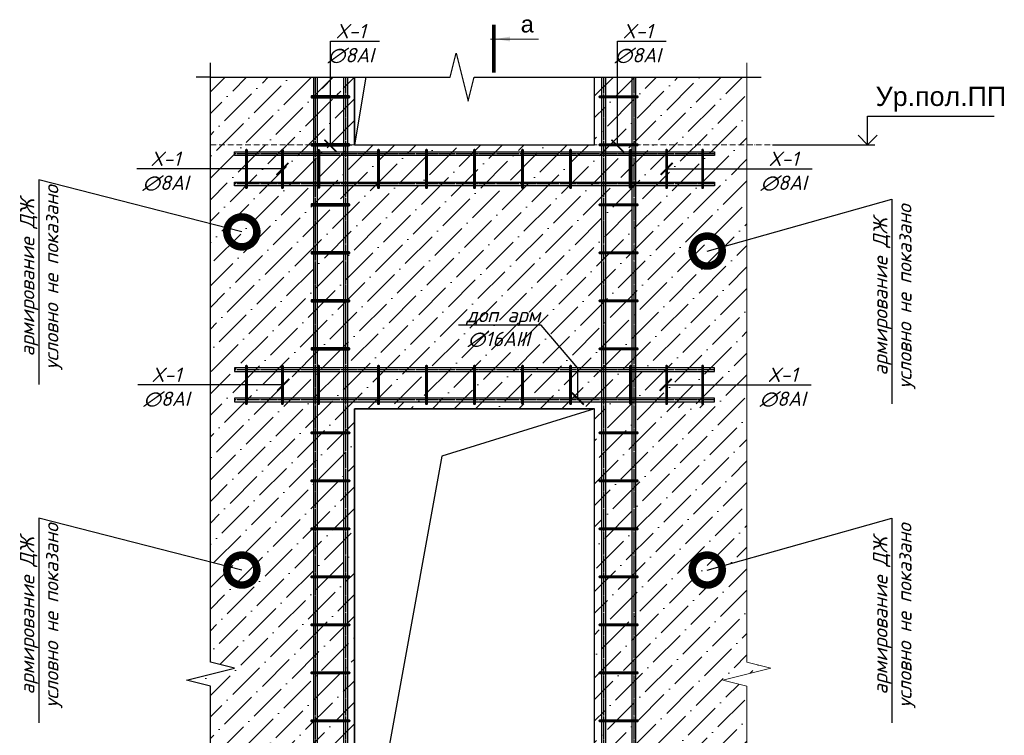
# Model space of a CAD drawing. Header units: millimetres. Extents: x -33345 to 4712671, y -3392 to 121473.
# Tile 998 of 1056: x 3949361 to 3957562, y 54297 to 60261. Entities that reach past the tile are written whole.
import ezdxf
from ezdxf import colors
from ezdxf.entities.mleader import LeaderData, LeaderLine
from ezdxf.math import Vec2, Vec3

# ---------------------------------------------------------------- set-up
doc = ezdxf.new("R2010")
doc.units = ezdxf.units.MM
for name, pattern in [('ACAD_ISO10W100', [18, 12, -3, 0, -3]), ('ГОСТ 2.303 5', [24, 20, -1.5, 1, -1.5]), ('ГОСТ 2.303 6', [12, 8, -1.5, 1, -1.5])]:
    doc.linetypes.add(name, pattern=pattern)
doc.layers.add('.', color=7, linetype='Continuous', lineweight=15)
doc.layers.add('СПДС_w-выноски', color=1, linetype='Continuous', lineweight=0)
doc.layers.add('СПДС_РАЗМЕРЫ', color=7, linetype='Continuous')
doc.layers.add('СПДС_СИМВОЛЫ', color=7, linetype='Continuous')
doc.styles.add('_text', font='isocpeui.ttf')
doc.styles.get("Standard").update_dxf_attribs({"font": 'arial.ttf'})

# ---------------------------------------------------------------- blocks, each defined once
blk = doc.blocks.new('_DotSmall')
at = {"color": 0, "linetype": 'ByBlock', "const_width": 0.5}
blk.add_lwpolyline([(-0.0625, 0, 1), (0.0625, 0, 1)], format="xyb", close=True, dxfattribs=at)
blk = doc.blocks.new('_ArchTick')
at = {"color": 0, "linetype": 'ByBlock', "const_width": 0.15}
blk.add_lwpolyline([(-0.5, -0.5), (0.5, 0.5)], dxfattribs=at)
blk = doc.blocks.new('увклооп')
at = {"layer": '.', "ltscale": 10, "transparency": 33554687}
h = blk.add_hatch(dxfattribs=at)
h.set_pattern_fill('ANSI36', color=256, scale=20)
h.set_pattern_definition([(45, (46932469.784, -22915227.067), (33.67596045, 123.478521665), [158.75, -31.75, 0, -31.75])])
h.paths.add_polyline_path([(4116344.7, 1491390.9), (4116344.7, 1489190.9), (4115344.7, 1489190.9), (4115344.7, 1491390.9)], flags=16)
h.paths.add_polyline_path([(4115344.7, 1492490.9), (4115344.7, 1492772.3), (4114744.8, 1492772.3), (4114744.8, 1490335.7), (4114844.8, 1490310.7), (4114644.8, 1490260.7), (4114744.8, 1490235.7), (4114744.8, 1487799), (4115344.7, 1487798.6), (4115344.7, 1488090.5), (4116444.7, 1488090.9), (4116444.7, 1487799), (4116979, 1487799), (4116979, 1490235.7), (4116879, 1490260.7), (4117079, 1490310.7), (4116979, 1490335.7), (4116979, 1492772.3), (4116344.7, 1492772.3), (4116344.7, 1492490.9)])
at = {"lineweight": 15, "ltscale": 4}
h = blk.add_hatch(dxfattribs=at)
h.set_pattern_fill('ANSI36', color=256, scale=20)
h.set_pattern_definition([(45, (2849741.1, 1474070.773), (33.6759605, 123.4785217), [158.75, -31.75, 0, -31.75])])
h.paths.add_polyline_path([(4115299.7, 1492772.3), (4115189.7, 1492772.3), (4115189.7, 1492694.9), (4115299.7, 1492694.9)])
h = blk.add_hatch(dxfattribs=at)
h.set_pattern_fill('ANSI36', color=256, scale=20)
h.set_pattern_definition([(45, (2850041.1, 1474070.773), (33.6759605, 123.4785217), [158.75, -31.75, 0, -31.75])])
h.paths.add_polyline_path([(4115599.7, 1491419.9), (4115489.7, 1491419.9), (4115489.7, 1491394.9), (4115599.7, 1491394.9)])
h.paths.add_polyline_path([(4116799.6, 1491419.9), (4116689.6, 1491419.9), (4116689.6, 1491394.9), (4116799.6, 1491394.9)])
at = {"color": 0, "linetype": 'Continuous', "lineweight": 25, "ltscale": 100}
for p, q in [((4117481.8, 1492490.9), (4117481.8, 1492610.9)), ((4117086.2, 1492490.9), (4117511.8, 1492490.9))]:
    blk.add_line(p, q, dxfattribs=at)
blk.add_line((4117481.8, 1492610.9), (4118008.1, 1492610.9))
at = {"color": 0, "lineweight": 30, "ltscale": 100}
for points in [[(4115173.7, 1492772.3), (4115173.7, 1487799)], [(4115189.7, 1492772.3), (4115189.7, 1487799)], [(4115299.7, 1492772.3), (4115299.7, 1487799)], [(4115315.7, 1492772.3), (4115315.7, 1487799)], [(4116373.6, 1492772.3), (4116373.6, 1487799)], [(4116389.6, 1492772.3), (4116389.6, 1487799)], [(4116499.6, 1492772.3), (4116499.6, 1487799)], [(4116515.6, 1492772.3), (4116515.6, 1487799)]]:
    blk.add_lwpolyline(points, dxfattribs=at)
at = {"color": 0, "linetype": 'ГОСТ 2.303 5'}
for points in [[(4115181.7, 1492772.3), (4115181.7, 1487799)], [(4115307.7, 1492772.3), (4115307.7, 1487799)], [(4116381.6, 1492772.3), (4116381.6, 1487799)], [(4116507.6, 1492772.3), (4116507.6, 1487799)], [(4116844.7, 1492453.9), (4114844.7, 1492453.9)], [(4116844.7, 1492327.9), (4114844.7, 1492327.9)], [(4116844.7, 1491553.9), (4114844.7, 1491553.9)], [(4116844.7, 1491427.9), (4114844.7, 1491427.9)]]:
    blk.add_lwpolyline(points, dxfattribs=at)
at = {"color": 0, "lineweight": 30, "ltscale": 4}
blk.add_lwpolyline([(4115344.7, 1492772.3), (4115344.7, 1492490.9), (4116344.7, 1492490.9), (4116344.7, 1492772.3)], dxfattribs=at)
at = {"lineweight": 15}
blk.add_lwpolyline([(4115344.7, 1492490.9), (4115344.7, 1492772.3)], dxfattribs=at)
for points in [[(4115392.1, 1492772.3), (4115344.7, 1492490.9)], [(4115344.7, 1492490.9), (4115344.7, 1492772.3)], [(4115344.7, 1489190.9), (4115344.7, 1491390.9), (4116344.7, 1491390.9), (4115708.3, 1491193.4), (4115344.7, 1489190.9)]]:
    blk.add_lwpolyline(points)
at = {"color": 0, "lineweight": 30, "ltscale": 100}
for points in [[(4115321.7, 1492694.9), (4115167.8, 1492694.9, 0.414214), (4115163.8, 1492690.9), (4115163.8, 1492690.9, 0.414214), (4115167.8, 1492686.9), (4115321.7, 1492686.9, 0.414214), (4115325.7, 1492690.9), (4115325.7, 1492690.9, 0.414214), (4115321.7, 1492694.9)], [(4116367.6, 1492694.9), (4116521.5, 1492694.9, -0.414214), (4116525.5, 1492690.9), (4116525.5, 1492690.9, -0.414214), (4116521.5, 1492686.9), (4116367.6, 1492686.9, -0.414214), (4116363.6, 1492690.9), (4116363.6, 1492690.9, -0.414214), (4116367.6, 1492694.9)], [(4115321.7, 1492494.9), (4115167.8, 1492494.9, 0.414214), (4115163.8, 1492490.9), (4115163.8, 1492490.9, 0.414214), (4115167.8, 1492486.9), (4115321.7, 1492486.9, 0.414214), (4115325.7, 1492490.9), (4115325.7, 1492490.9, 0.414214), (4115321.7, 1492494.9)], [(4116367.6, 1492494.9), (4116521.5, 1492494.9, -0.414214), (4116525.5, 1492490.9), (4116525.5, 1492490.9, -0.414214), (4116521.5, 1492486.9), (4116367.6, 1492486.9, -0.414214), (4116363.6, 1492490.9), (4116363.6, 1492490.9, -0.414214), (4116367.6, 1492494.9)], [(4114898.7, 1492313.8), (4114898.7, 1492467.9, 0.414214), (4114894.7, 1492471.9), (4114894.7, 1492471.9, 0.414214), (4114890.7, 1492467.9), (4114890.7, 1492313.8, 0.414214), (4114894.7, 1492309.8), (4114894.7, 1492309.8, 0.414214), (4114898.7, 1492313.8)], [(4115048.7, 1492313.8), (4115048.7, 1492467.9, 0.414214), (4115044.7, 1492471.9), (4115044.7, 1492471.9, 0.414214), (4115040.7, 1492467.9), (4115040.7, 1492313.8, 0.414214), (4115044.7, 1492309.8), (4115044.7, 1492309.8, 0.414214), (4115048.7, 1492313.8)], [(4115198.7, 1492467.9), (4115198.7, 1492313.8, -0.414214), (4115194.7, 1492309.8), (4115194.7, 1492309.8, -0.414214), (4115190.7, 1492313.8), (4115190.7, 1492467.9, -0.414214), (4115194.7, 1492471.9), (4115194.7, 1492471.9, -0.414214), (4115198.7, 1492467.9)], [(4115448.7, 1492313.8), (4115448.7, 1492467.9, 0.414214), (4115444.7, 1492471.9), (4115444.7, 1492471.9, 0.414214), (4115440.7, 1492467.9), (4115440.7, 1492313.8, 0.414214), (4115444.7, 1492309.8), (4115444.7, 1492309.8, 0.414214), (4115448.7, 1492313.8)], [(4115648.7, 1492313.8), (4115648.7, 1492467.9, 0.414214), (4115644.7, 1492471.9), (4115644.7, 1492471.9, 0.414214), (4115640.7, 1492467.9), (4115640.7, 1492313.8, 0.414214), (4115644.7, 1492309.8), (4115644.7, 1492309.8, 0.414214), (4115648.7, 1492313.8)], [(4115848.7, 1492313.8), (4115848.7, 1492467.9, 0.414214), (4115844.7, 1492471.9), (4115844.7, 1492471.9, 0.414214), (4115840.7, 1492467.9), (4115840.7, 1492313.8, 0.414214), (4115844.7, 1492309.8), (4115844.7, 1492309.8, 0.414214), (4115848.7, 1492313.8)], [(4116048.7, 1492313.8), (4116048.7, 1492467.9, 0.414214), (4116044.7, 1492471.9), (4116044.7, 1492471.9, 0.414214), (4116040.7, 1492467.9), (4116040.7, 1492313.8, 0.414214), (4116044.7, 1492309.8), (4116044.7, 1492309.8, 0.414214), (4116048.7, 1492313.8)], [(4116248.7, 1492313.8), (4116248.7, 1492467.9, 0.414214), (4116244.7, 1492471.9), (4116244.7, 1492471.9, 0.414214), (4116240.7, 1492467.9), (4116240.7, 1492313.8, 0.414214), (4116244.7, 1492309.8), (4116244.7, 1492309.8, 0.414214), (4116248.7, 1492313.8)], [(4116248.7, 1492313.8), (4116248.7, 1492467.9, 0.414214), (4116244.7, 1492471.9), (4116244.7, 1492471.9, 0.414214), (4116240.7, 1492467.9), (4116240.7, 1492313.8, 0.414214), (4116244.7, 1492309.8), (4116244.7, 1492309.8, 0.414214), (4116248.7, 1492313.8)], [(4116498.7, 1492467.9), (4116498.7, 1492313.8, -0.414214), (4116494.7, 1492309.8), (4116494.7, 1492309.8, -0.414214), (4116490.7, 1492313.8), (4116490.7, 1492467.9, -0.414214), (4116494.7, 1492471.9), (4116494.7, 1492471.9, -0.414214), (4116498.7, 1492467.9)], [(4116648.7, 1492313.8), (4116648.7, 1492467.9, 0.414214), (4116644.7, 1492471.9), (4116644.7, 1492471.9, 0.414214), (4116640.7, 1492467.9), (4116640.7, 1492313.8, 0.414214), (4116644.7, 1492309.8), (4116644.7, 1492309.8, 0.414214), (4116648.7, 1492313.8)], [(4116798.7, 1492313.8), (4116798.7, 1492467.9, 0.414214), (4116794.7, 1492471.9), (4116794.7, 1492471.9, 0.414214), (4116790.7, 1492467.9), (4116790.7, 1492313.8, 0.414214), (4116794.7, 1492309.8), (4116794.7, 1492309.8, 0.414214), (4116798.7, 1492313.8)], [(4115321.7, 1492244.9), (4115167.8, 1492244.9, 0.414214), (4115163.8, 1492240.9), (4115163.8, 1492240.9, 0.414214), (4115167.8, 1492236.9), (4115321.7, 1492236.9, 0.414214), (4115325.7, 1492240.9), (4115325.7, 1492240.9, 0.414214), (4115321.7, 1492244.9)], [(4115321.7, 1492244.9), (4115167.8, 1492244.9, 0.414214), (4115163.8, 1492240.9), (4115163.8, 1492240.9, 0.414214), (4115167.8, 1492236.9), (4115321.7, 1492236.9, 0.414214), (4115325.7, 1492240.9), (4115325.7, 1492240.9, 0.414214), (4115321.7, 1492244.9)], [(4116367.6, 1492244.9), (4116521.5, 1492244.9, -0.414214), (4116525.5, 1492240.9), (4116525.5, 1492240.9, -0.414214), (4116521.5, 1492236.9), (4116367.6, 1492236.9, -0.414214), (4116363.6, 1492240.9), (4116363.6, 1492240.9, -0.414214), (4116367.6, 1492244.9)], [(4116367.6, 1492244.9), (4116521.5, 1492244.9, -0.414214), (4116525.5, 1492240.9), (4116525.5, 1492240.9, -0.414214), (4116521.5, 1492236.9), (4116367.6, 1492236.9, -0.414214), (4116363.6, 1492240.9), (4116363.6, 1492240.9, -0.414214), (4116367.6, 1492244.9)], [(4115321.7, 1492044.9), (4115167.8, 1492044.9, 0.414214), (4115163.8, 1492040.9), (4115163.8, 1492040.9, 0.414214), (4115167.8, 1492036.9), (4115321.7, 1492036.9, 0.414214), (4115325.7, 1492040.9), (4115325.7, 1492040.9, 0.414214), (4115321.7, 1492044.9)], [(4115321.7, 1492044.9), (4115167.8, 1492044.9, 0.414214), (4115163.8, 1492040.9), (4115163.8, 1492040.9, 0.414214), (4115167.8, 1492036.9), (4115321.7, 1492036.9, 0.414214), (4115325.7, 1492040.9), (4115325.7, 1492040.9, 0.414214), (4115321.7, 1492044.9)], [(4116367.6, 1492044.9), (4116521.5, 1492044.9, -0.414214), (4116525.5, 1492040.9), (4116525.5, 1492040.9, -0.414214), (4116521.5, 1492036.9), (4116367.6, 1492036.9, -0.414214), (4116363.6, 1492040.9), (4116363.6, 1492040.9, -0.414214), (4116367.6, 1492044.9)], [(4116367.6, 1492044.9), (4116521.5, 1492044.9, -0.414214), (4116525.5, 1492040.9), (4116525.5, 1492040.9, -0.414214), (4116521.5, 1492036.9), (4116367.6, 1492036.9, -0.414214), (4116363.6, 1492040.9), (4116363.6, 1492040.9, -0.414214), (4116367.6, 1492044.9)], [(4115321.7, 1491844.9), (4115167.8, 1491844.9, 0.414214), (4115163.8, 1491840.9), (4115163.8, 1491840.9, 0.414214), (4115167.8, 1491836.9), (4115321.7, 1491836.9, 0.414214), (4115325.7, 1491840.9), (4115325.7, 1491840.9, 0.414214), (4115321.7, 1491844.9)], [(4116367.6, 1491844.9), (4116521.5, 1491844.9, -0.414214), (4116525.5, 1491840.9), (4116525.5, 1491840.9, -0.414214), (4116521.5, 1491836.9), (4116367.6, 1491836.9, -0.414214), (4116363.6, 1491840.9), (4116363.6, 1491840.9, -0.414214), (4116367.6, 1491844.9)], [(4115321.7, 1491644.9), (4115167.8, 1491644.9, 0.414214), (4115163.8, 1491640.9), (4115163.8, 1491640.9, 0.414214), (4115167.8, 1491636.9), (4115321.7, 1491636.9, 0.414214), (4115325.7, 1491640.9), (4115325.7, 1491640.9, 0.414214), (4115321.7, 1491644.9)], [(4116367.6, 1491644.9), (4116521.5, 1491644.9, -0.414214), (4116525.5, 1491640.9), (4116525.5, 1491640.9, -0.414214), (4116521.5, 1491636.9), (4116367.6, 1491636.9, -0.414214), (4116363.6, 1491640.9), (4116363.6, 1491640.9, -0.414214), (4116367.6, 1491644.9)], [(4114898.7, 1491413.8), (4114898.7, 1491567.9, 0.414214), (4114894.7, 1491571.9), (4114894.7, 1491571.9, 0.414214), (4114890.7, 1491567.9), (4114890.7, 1491413.8, 0.414214), (4114894.7, 1491409.8), (4114894.7, 1491409.8, 0.414214), (4114898.7, 1491413.8)], [(4115048.7, 1491413.8), (4115048.7, 1491567.9, 0.414214), (4115044.7, 1491571.9), (4115044.7, 1491571.9, 0.414214), (4115040.7, 1491567.9), (4115040.7, 1491413.8, 0.414214), (4115044.7, 1491409.8), (4115044.7, 1491409.8, 0.414214), (4115048.7, 1491413.8)], [(4115198.7, 1491413.8), (4115198.7, 1491567.9, 0.414214), (4115194.7, 1491571.9), (4115194.7, 1491571.9, 0.414214), (4115190.7, 1491567.9), (4115190.7, 1491413.8, 0.414214), (4115194.7, 1491409.8), (4115194.7, 1491409.8, 0.414214), (4115198.7, 1491413.8)], [(4115448.7, 1491413.8), (4115448.7, 1491567.9, 0.414214), (4115444.7, 1491571.9), (4115444.7, 1491571.9, 0.414214), (4115440.7, 1491567.9), (4115440.7, 1491413.8, 0.414214), (4115444.7, 1491409.8), (4115444.7, 1491409.8, 0.414214), (4115448.7, 1491413.8)], [(4115648.7, 1491413.8), (4115648.7, 1491567.9, 0.414214), (4115644.7, 1491571.9), (4115644.7, 1491571.9, 0.414214), (4115640.7, 1491567.9), (4115640.7, 1491413.8, 0.414214), (4115644.7, 1491409.8), (4115644.7, 1491409.8, 0.414214), (4115648.7, 1491413.8)], [(4115848.7, 1491413.8), (4115848.7, 1491567.9, 0.414214), (4115844.7, 1491571.9), (4115844.7, 1491571.9, 0.414214), (4115840.7, 1491567.9), (4115840.7, 1491413.8, 0.414214), (4115844.7, 1491409.8), (4115844.7, 1491409.8, 0.414214), (4115848.7, 1491413.8)], [(4116048.7, 1491413.8), (4116048.7, 1491567.9, 0.414214), (4116044.7, 1491571.9), (4116044.7, 1491571.9, 0.414214), (4116040.7, 1491567.9), (4116040.7, 1491413.8, 0.414214), (4116044.7, 1491409.8), (4116044.7, 1491409.8, 0.414214), (4116048.7, 1491413.8)], [(4116248.7, 1491413.8), (4116248.7, 1491567.9, 0.414214), (4116244.7, 1491571.9), (4116244.7, 1491571.9, 0.414214), (4116240.7, 1491567.9), (4116240.7, 1491413.8, 0.414214), (4116244.7, 1491409.8), (4116244.7, 1491409.8, 0.414214), (4116248.7, 1491413.8)], [(4116248.7, 1491413.8), (4116248.7, 1491567.9, 0.414214), (4116244.7, 1491571.9), (4116244.7, 1491571.9, 0.414214), (4116240.7, 1491567.9), (4116240.7, 1491413.8, 0.414214), (4116244.7, 1491409.8), (4116244.7, 1491409.8, 0.414214), (4116248.7, 1491413.8)], [(4116498.7, 1491413.8), (4116498.7, 1491567.9, 0.414214), (4116494.7, 1491571.9), (4116494.7, 1491571.9, 0.414214), (4116490.7, 1491567.9), (4116490.7, 1491413.8, 0.414214), (4116494.7, 1491409.8), (4116494.7, 1491409.8, 0.414214), (4116498.7, 1491413.8)], [(4116648.7, 1491413.8), (4116648.7, 1491567.9, 0.414214), (4116644.7, 1491571.9), (4116644.7, 1491571.9, 0.414214), (4116640.7, 1491567.9), (4116640.7, 1491413.8, 0.414214), (4116644.7, 1491409.8), (4116644.7, 1491409.8, 0.414214), (4116648.7, 1491413.8)], [(4116798.7, 1491413.8), (4116798.7, 1491567.9, 0.414214), (4116794.7, 1491571.9), (4116794.7, 1491571.9, 0.414214), (4116790.7, 1491567.9), (4116790.7, 1491413.8, 0.414214), (4116794.7, 1491409.8), (4116794.7, 1491409.8, 0.414214), (4116798.7, 1491413.8)], [(4115167.7, 1491294.9), (4115321.7, 1491294.9, -0.414214), (4115325.7, 1491290.9), (4115325.7, 1491290.9, -0.414214), (4115321.7, 1491286.9), (4115167.7, 1491286.9, -0.414214), (4115163.7, 1491290.9), (4115163.7, 1491290.9, -0.414214), (4115167.7, 1491294.9)], [(4116367.6, 1491294.9), (4116521.5, 1491294.9, -0.414214), (4116525.5, 1491290.9), (4116525.5, 1491290.9, -0.414214), (4116521.5, 1491286.9), (4116367.6, 1491286.9, -0.414214), (4116363.6, 1491290.9), (4116363.6, 1491290.9, -0.414214), (4116367.6, 1491294.9)], [(4115167.7, 1491094.9), (4115321.7, 1491094.9, -0.414214), (4115325.7, 1491090.9), (4115325.7, 1491090.9, -0.414214), (4115321.7, 1491086.9), (4115167.7, 1491086.9, -0.414214), (4115163.7, 1491090.9), (4115163.7, 1491090.9, -0.414214), (4115167.7, 1491094.9)], [(4116367.6, 1491094.9), (4116521.5, 1491094.9, -0.414214), (4116525.5, 1491090.9), (4116525.5, 1491090.9, -0.414214), (4116521.5, 1491086.9), (4116367.6, 1491086.9, -0.414214), (4116363.6, 1491090.9), (4116363.6, 1491090.9, -0.414214), (4116367.6, 1491094.9)], [(4115167.7, 1490894.9), (4115321.7, 1490894.9, -0.414214), (4115325.7, 1490890.9), (4115325.7, 1490890.9, -0.414214), (4115321.7, 1490886.9), (4115167.7, 1490886.9, -0.414214), (4115163.7, 1490890.9), (4115163.7, 1490890.9, -0.414214), (4115167.7, 1490894.9)], [(4116367.6, 1490894.9), (4116521.5, 1490894.9, -0.414214), (4116525.5, 1490890.9), (4116525.5, 1490890.9, -0.414214), (4116521.5, 1490886.9), (4116367.6, 1490886.9, -0.414214), (4116363.6, 1490890.9), (4116363.6, 1490890.9, -0.414214), (4116367.6, 1490894.9)], [(4115167.7, 1490694.9), (4115321.7, 1490694.9, -0.414214), (4115325.7, 1490690.9), (4115325.7, 1490690.9, -0.414214), (4115321.7, 1490686.9), (4115167.7, 1490686.9, -0.414214), (4115163.7, 1490690.9), (4115163.7, 1490690.9, -0.414214), (4115167.7, 1490694.9)], [(4116367.6, 1490694.9), (4116521.5, 1490694.9, -0.414214), (4116525.5, 1490690.9), (4116525.5, 1490690.9, -0.414214), (4116521.5, 1490686.9), (4116367.6, 1490686.9, -0.414214), (4116363.6, 1490690.9), (4116363.6, 1490690.9, -0.414214), (4116367.6, 1490694.9)], [(4115167.7, 1490494.9), (4115321.7, 1490494.9, -0.414214), (4115325.7, 1490490.9), (4115325.7, 1490490.9, -0.414214), (4115321.7, 1490486.9), (4115167.7, 1490486.9, -0.414214), (4115163.7, 1490490.9), (4115163.7, 1490490.9, -0.414214), (4115167.7, 1490494.9)], [(4116367.6, 1490494.9), (4116521.5, 1490494.9, -0.414214), (4116525.5, 1490490.9), (4116525.5, 1490490.9, -0.414214), (4116521.5, 1490486.9), (4116367.6, 1490486.9, -0.414214), (4116363.6, 1490490.9), (4116363.6, 1490490.9, -0.414214), (4116367.6, 1490494.9)], [(4115167.7, 1490294.9), (4115321.7, 1490294.9, -0.414214), (4115325.7, 1490290.9), (4115325.7, 1490290.9, -0.414214), (4115321.7, 1490286.9), (4115167.7, 1490286.9, -0.414214), (4115163.7, 1490290.9), (4115163.7, 1490290.9, -0.414214), (4115167.7, 1490294.9)], [(4116367.6, 1490294.9), (4116521.5, 1490294.9, -0.414214), (4116525.5, 1490290.9), (4116525.5, 1490290.9, -0.414214), (4116521.5, 1490286.9), (4116367.6, 1490286.9, -0.414214), (4116363.6, 1490290.9), (4116363.6, 1490290.9, -0.414214), (4116367.6, 1490294.9)], [(4115167.7, 1490094.9), (4115321.7, 1490094.9, -0.414214), (4115325.7, 1490090.9), (4115325.7, 1490090.9, -0.414214), (4115321.7, 1490086.9), (4115167.7, 1490086.9, -0.414214), (4115163.7, 1490090.9), (4115163.7, 1490090.9, -0.414214), (4115167.7, 1490094.9)], [(4116367.6, 1490094.9), (4116521.5, 1490094.9, -0.414214), (4116525.5, 1490090.9), (4116525.5, 1490090.9, -0.414214), (4116521.5, 1490086.9), (4116367.6, 1490086.9, -0.414214), (4116363.6, 1490090.9), (4116363.6, 1490090.9, -0.414214), (4116367.6, 1490094.9)]]:
    blk.add_lwpolyline(points, format="xyb", dxfattribs=at)
at = {"color": 0, "ltscale": 25}
for points in [[(4115325.7, 1492690.9), (4115163.8, 1492690.9)], [(4116363.6, 1492690.9), (4116525.5, 1492690.9)], [(4115325.7, 1492490.9), (4115163.8, 1492490.9)], [(4116363.6, 1492490.9), (4116525.5, 1492490.9)], [(4115325.7, 1492240.9), (4115163.8, 1492240.9)], [(4115325.7, 1492240.9), (4115163.8, 1492240.9)], [(4116363.6, 1492240.9), (4116525.5, 1492240.9)], [(4116363.6, 1492240.9), (4116525.5, 1492240.9)], [(4115325.7, 1492040.9), (4115163.8, 1492040.9)], [(4115325.7, 1492040.9), (4115163.8, 1492040.9)], [(4116363.6, 1492040.9), (4116525.5, 1492040.9)], [(4116363.6, 1492040.9), (4116525.5, 1492040.9)], [(4115325.7, 1491840.9), (4115163.8, 1491840.9)], [(4116363.6, 1491840.9), (4116525.5, 1491840.9)], [(4115325.7, 1491640.9), (4115163.8, 1491640.9)], [(4116363.6, 1491640.9), (4116525.5, 1491640.9)], [(4115163.7, 1491290.9), (4115325.7, 1491290.9)], [(4116363.6, 1491290.9), (4116525.5, 1491290.9)], [(4115163.7, 1491090.9), (4115325.7, 1491090.9)], [(4116363.6, 1491090.9), (4116525.5, 1491090.9)], [(4115163.7, 1490890.9), (4115325.7, 1490890.9)], [(4116363.6, 1490890.9), (4116525.5, 1490890.9)], [(4115163.7, 1490690.9), (4115325.7, 1490690.9)], [(4116363.6, 1490690.9), (4116525.5, 1490690.9)], [(4115163.7, 1490490.9), (4115325.7, 1490490.9)], [(4116363.6, 1490490.9), (4116525.5, 1490490.9)], [(4115163.7, 1490290.9), (4115325.7, 1490290.9)], [(4116363.6, 1490290.9), (4116525.5, 1490290.9)], [(4115163.7, 1490090.9), (4115325.7, 1490090.9)], [(4116363.6, 1490090.9), (4116525.5, 1490090.9)]]:
    blk.add_lwpolyline(points, dxfattribs=at)
at = {"color": 0, "linetype": 'Continuous', "lineweight": 25, "ltscale": 100}
blk.add_lwpolyline([(4117441.8, 1492530.9), (4117481.8, 1492490.9), (4117521.8, 1492530.9)], dxfattribs=at)
at = {"color": 0, "linetype": 'ACAD_ISO10W100', "lineweight": 15, "ltscale": 2}
blk.add_lwpolyline([(4114744.8, 1492490.9), (4117086.2, 1492490.9)], dxfattribs=at)
at = {"color": 0, "lineweight": 30, "ltscale": 100}
for points in [[(4116844.7, 1492461.9), (4116844.7, 1492445.9), (4114844.7, 1492445.9), (4114844.7, 1492461.9)], [(4116844.7, 1492335.9), (4116844.7, 1492319.9), (4114844.7, 1492319.9), (4114844.7, 1492335.9)], [(4116844.7, 1491545.9), (4116844.7, 1491561.9), (4114844.7, 1491561.9), (4114844.7, 1491545.9)], [(4116844.7, 1491419.9), (4116844.7, 1491435.9), (4114844.7, 1491435.9), (4114844.7, 1491419.9)]]:
    blk.add_lwpolyline(points, close=True, dxfattribs=at)
at = {"color": 0, "linetype": 'ГОСТ 2.303 6', "ltscale": 25}
for points in [[(4114894.7, 1492309.8), (4114894.7, 1492471.9)], [(4115044.7, 1492309.8), (4115044.7, 1492471.9)], [(4115194.7, 1492471.9), (4115194.7, 1492309.8)], [(4115444.7, 1492309.8), (4115444.7, 1492471.9)], [(4115644.7, 1492309.8), (4115644.7, 1492471.9)], [(4115844.7, 1492309.8), (4115844.7, 1492471.9)], [(4116044.7, 1492309.8), (4116044.7, 1492471.9)], [(4116244.7, 1492309.8), (4116244.7, 1492471.9)], [(4116244.7, 1492309.8), (4116244.7, 1492471.9)], [(4116494.7, 1492471.9), (4116494.7, 1492309.8)], [(4116644.7, 1492309.8), (4116644.7, 1492471.9)], [(4116794.7, 1492309.8), (4116794.7, 1492471.9)], [(4114894.7, 1491409.8), (4114894.7, 1491571.9)], [(4115044.7, 1491409.8), (4115044.7, 1491571.9)], [(4115194.7, 1491409.8), (4115194.7, 1491571.9)], [(4115444.7, 1491409.8), (4115444.7, 1491571.9)], [(4115644.7, 1491409.8), (4115644.7, 1491571.9)], [(4115844.7, 1491409.8), (4115844.7, 1491571.9)], [(4116044.7, 1491409.8), (4116044.7, 1491571.9)], [(4116244.7, 1491409.8), (4116244.7, 1491571.9)], [(4116244.7, 1491409.8), (4116244.7, 1491571.9)], [(4116494.7, 1491409.8), (4116494.7, 1491571.9)], [(4116644.7, 1491409.8), (4116644.7, 1491571.9)], [(4116794.7, 1491409.8), (4116794.7, 1491571.9)]]:
    blk.add_lwpolyline(points, dxfattribs=at)
at = {"color": 0, "lineweight": 30, "ltscale": 4}
blk.add_lwpolyline([(4115344.7, 1489190.9), (4116344.7, 1489190.9), (4116344.7, 1491390.9), (4115344.7, 1491390.9)], close=True, dxfattribs=at)
at = {"layer": 'СПДС_w-выноски', "color": 0, "linetype": 'Continuous', "lineweight": 9, "ltscale": 4}
for q in [(4115911.6, 1492931.9), (4116111.6, 1492931.9)]:
    blk.add_line((4115932.1, 1492931.9), q, dxfattribs=at)
at = {"layer": 'СПДС_w-выноски', "color": 0, "linetype": 'Continuous', "lineweight": 9, "ltscale": 4, "const_width": 14}
blk.add_lwpolyline([(4115925.1, 1492991.9), (4115925.1, 1492791.9)], dxfattribs=at)
at = {"layer": 'СПДС_w-выноски', "color": 0, "linetype": 'Continuous', "lineweight": 9, "ltscale": 4}
blk.add_solid([(4115932.1, 1492931.9), (4115992.2, 1492942), (4115992.2, 1492921.9)], dxfattribs=at)
at = {"layer": 'СПДС_РАЗМЕРЫ', "linetype": 'Continuous', "lineweight": 15, "ltscale": 4}
blk.add_line((4116979, 1492772.3), (4116979, 1492832.3), dxfattribs=at)
blk.add_lwpolyline([(4116979, 1487799), (4116979, 1490235.7), (4116879, 1490260.7), (4117079, 1490310.7), (4116979, 1490335.7), (4116979, 1492772.3)], dxfattribs=at)
at = {"layer": 'СПДС_СИМВОЛЫ', "linetype": 'Continuous', "ltscale": 4}
for p, q in [((4114744.8, 1492772.3), (4114744.8, 1492832.3)), ((4114744.8, 1492772.3), (4114684.8, 1492772.3)), ((4116979, 1492772.3), (4117039, 1492772.3))]:
    blk.add_line(p, q, dxfattribs=at)
for points in [[(4114744.8, 1492772.3), (4115743.2, 1492772.3), (4115768.2, 1492872.3), (4115818.2, 1492672.3), (4115843.2, 1492772.3), (4116979, 1492772.3)], [(4114744.8, 1487799), (4114744.8, 1490235.7), (4114644.8, 1490260.7), (4114844.8, 1490310.7), (4114744.8, 1490335.7), (4114744.8, 1492772.3)]]:
    blk.add_lwpolyline(points, dxfattribs=at)
at = {"attachment_point": 1}
for s, insert, char_height, width in [('а', (4116037.1, 1493029.3), 70, 47.719), ('Ур.пол.ПП', (4117515.2, 1492733), 80, 311.42)]:
    blk.add_mtext(s, dxfattribs=dict(at, insert=insert, char_height=char_height, width=width))
ml = blk.add_multileader_mtext('Standard')
ml.set_content('X-1\\P∅8AI', color=256, style='_text')
ml.set_leader_properties()
ml.set_arrow_properties(name='ARCHTICK')
ml.build(insert=Vec2(0, 0))
ml.multileader.update_dxf_attribs({"text_left_attachment_type": 6, "text_right_attachment_type": 6, "dogleg_length": 0.072, "arrow_head_size": 50})
ctx = ml.context
ctx.base_point, ctx.char_height, ctx.arrow_head_size, ctx.landing_gap_size, ctx.plane_origin = Vec3(4115244.9, 1492922.6), 60, 50, 0.4, Vec3(4115594.8, 1492586.9)
ctx.left_attachment, ctx.right_attachment, ctx.text_align_type = 6, 6, 1
notes = []
notes.append((ctx, [(0, (1, 1, 0), (4115244.8, 1492922.6), (1, 0), 0.072, [(1, [(4115244.8, 1492486.9), (4115244.8, 1492686.9)], 0, [])])]))
ctx.mtext.insert, ctx.mtext.alignment, ctx.mtext.flow_direction = Vec3(4115329.2, 1492994.6), 2, 5
ml = blk.add_multileader_mtext('Standard')
ml.set_content('X-1\\P∅8AI', color=256, style='_text')
ml.set_leader_properties()
ml.set_arrow_properties(name='ARCHTICK')
ml.build(insert=Vec2(0, 0))
ml.multileader.update_dxf_attribs({"text_left_attachment_type": 6, "text_right_attachment_type": 6, "dogleg_length": 0.072, "arrow_head_size": 50})
ctx = ml.context
ctx.base_point, ctx.char_height, ctx.arrow_head_size, ctx.landing_gap_size, ctx.plane_origin = Vec3(4116439.9, 1492922.6), 60, 50, 0.4, Vec3(4116789.8, 1492586.9)
ctx.left_attachment, ctx.right_attachment, ctx.text_align_type = 6, 6, 1
notes.append((ctx, [(0, (1, 1, 0), (4116439.8, 1492922.6), (1, 0), 0.072, [(1, [(4116439.8, 1492486.9), (4116439.8, 1492686.9)], 0, [])])]))
ctx.mtext.insert, ctx.mtext.alignment, ctx.mtext.flow_direction = Vec3(4116524.2, 1492994.6), 2, 5
ml = blk.add_multileader_mtext('Standard')
ml.set_content('X-1\\P∅8AI', color=256, style='_text')
ml.set_leader_properties()
ml.set_arrow_properties(name='ARCHTICK')
ml.build(insert=Vec2(0, 0))
ml.multileader.update_dxf_attribs({"text_left_attachment_type": 6, "text_right_attachment_type": 6, "dogleg_length": 0.072, "arrow_head_size": 50})
ctx = ml.context
ctx.base_point, ctx.char_height, ctx.arrow_head_size, ctx.landing_gap_size, ctx.plane_origin = Vec3(4114473.4, 1492390.9), 60, 50, 0.4, Vec3(4115390.7, 1492390.9)
ctx.left_attachment, ctx.right_attachment, ctx.text_align_type = 6, 6, 1
notes.append((ctx, [(0, (1, 1, 0), (4114642.1, 1492390.9), (-1, 0), 0.072, [(0, [(4115044.7, 1492390.9), (4114894.7, 1492390.9)], 0, [])])]))
ctx.mtext.insert, ctx.mtext.alignment, ctx.mtext.flow_direction = Vec3(4114557.7, 1492462.9), 2, 5
ml = blk.add_multileader_mtext('Standard')
ml.set_content('X-1\\P∅8AI', color=256, style='_text')
ml.set_leader_properties()
ml.set_arrow_properties(name='ARCHTICK')
ml.build(insert=Vec2(0, 0))
ml.multileader.update_dxf_attribs({"text_left_attachment_type": 6, "text_right_attachment_type": 6, "dogleg_length": 0.072, "arrow_head_size": 50})
ctx = ml.context
ctx.base_point, ctx.char_height, ctx.arrow_head_size, ctx.landing_gap_size, ctx.plane_origin = Vec3(4117047.4, 1492390.9), 60, 50, 0.4, Vec3(4116498.7, 1492390.9)
ctx.left_attachment, ctx.right_attachment, ctx.text_align_type = 6, 6, 1
notes.append((ctx, [(0, (1, 1, 0), (4117047.3, 1492390.9), (1, 0), 0.072, [(0, [(4116644.7, 1492390.9), (4116794.7, 1492390.9)], 0, [])])]))
ctx.mtext.insert, ctx.mtext.alignment, ctx.mtext.flow_direction = Vec3(4117131.7, 1492462.9), 2, 5
ml = blk.add_multileader_mtext('Standard')
ml.set_content('армирование ДЖ\\Pусловно не показано', color=256, style='_text')
ml.set_leader_properties()
ml.set_arrow_properties(name='DOTSMALL')
ml.build(insert=Vec2(0, 0))
ml.multileader.update_dxf_attribs({"text_left_attachment_type": 6, "text_right_attachment_type": 6, "dogleg_length": 0.072, "arrow_head_size": 250})
ctx = ml.context
ctx.base_point, ctx.char_height, ctx.arrow_head_size, ctx.landing_gap_size, ctx.plane_origin, ctx.plane_x_axis, ctx.plane_y_axis = Vec3(4114029.6, 1491531), 60, 250, 0.4, Vec3(4115045.2, 1492567.7), Vec3(0, 1), Vec3(-1, 0)
ctx.left_attachment, ctx.right_attachment, ctx.text_align_type = 6, 6, 1
notes.append((ctx, [(0, (1, 1, 0), (4114029.6, 1492344.9), (0, -1), 0.072, [(0, [(4114875.7, 1492128.2)], 0, [])])]))
ctx.mtext.insert, ctx.mtext.text_direction, ctx.mtext.rotation, ctx.mtext.alignment, ctx.mtext.flow_direction = Vec3(4113951.6, 1491937.9), Vec3(0, 1), 1.570796, 2, 5
ml = blk.add_multileader_mtext('Standard')
ml.set_content('армирование ДЖ\\Pусловно не показано', color=256, style='_text')
ml.set_leader_properties()
ml.set_arrow_properties(name='DOTSMALL')
ml.build(insert=Vec2(0, 0))
ml.multileader.update_dxf_attribs({"text_left_attachment_type": 6, "text_right_attachment_type": 6, "dogleg_length": 0.072, "arrow_head_size": 250})
ctx = ml.context
ctx.base_point, ctx.char_height, ctx.arrow_head_size, ctx.landing_gap_size, ctx.plane_origin, ctx.plane_x_axis, ctx.plane_y_axis = Vec3(4117582.6, 1491451.1), 60, 250, 0.4, Vec3(4116844.2, 1492487.8), Vec3(0, 1), Vec3(-1, 0)
ctx.left_attachment, ctx.right_attachment, ctx.text_align_type = 6, 6, 1
notes.append((ctx, [(0, (1, 1, 0), (4117582.6, 1492265), (0, -1), 0.072, [(0, [(4116813.7, 1492048.3)], 0, [])])]))
ctx.mtext.insert, ctx.mtext.text_direction, ctx.mtext.rotation, ctx.mtext.alignment, ctx.mtext.flow_direction = Vec3(4117504.6, 1491858), Vec3(0, 1), 1.570796, 2, 5
ml = blk.add_multileader_mtext('Standard')
ml.set_content(' доп арм\\P∅16AIII', color=256, style='_text')
ml.set_leader_properties()
ml.set_arrow_properties(name='ARCHTICK')
ml.build(insert=Vec2(0, 0))
ml.multileader.update_dxf_attribs({"text_left_attachment_type": 6, "text_right_attachment_type": 6, "dogleg_length": 0.072, "arrow_head_size": 50})
ctx = ml.context
ctx.base_point, ctx.char_height, ctx.arrow_head_size, ctx.landing_gap_size, ctx.plane_origin = Vec3(4115769.3, 1491739.9), 60, 50, 0.4, Vec3(4116324.7, 1491533.7)
ctx.left_attachment, ctx.right_attachment, ctx.text_align_type = 6, 6, 1
notes.append((ctx, [(0, (1, 1, 0), (4116122.2, 1491739.9), (-1, 0), 0.072, [(1, [(4116274.7, 1491433.7), (4116274.7, 1491559.7)], 0, [])])]))
ctx.mtext.insert, ctx.mtext.width, ctx.mtext.alignment, ctx.mtext.flow_direction = Vec3(4115945.7, 1491811.9), 666.615, 2, 5
ml = blk.add_multileader_mtext('Standard')
ml.set_content('X-1\\P∅8AI', color=256, style='_text')
ml.set_leader_properties()
ml.set_arrow_properties(name='ARCHTICK')
ml.build(insert=Vec2(0, 0))
ml.multileader.update_dxf_attribs({"text_left_attachment_type": 6, "text_right_attachment_type": 6, "dogleg_length": 0.072, "arrow_head_size": 50})
ctx = ml.context
ctx.base_point, ctx.char_height, ctx.arrow_head_size, ctx.landing_gap_size, ctx.plane_origin = Vec3(4114477.4, 1491490.9), 60, 50, 0.4, Vec3(4115394.7, 1491490.9)
ctx.left_attachment, ctx.right_attachment, ctx.text_align_type = 6, 6, 1
notes.append((ctx, [(0, (1, 1, 0), (4114646, 1491490.9), (-1, 0), 0.072, [(0, [(4115048.7, 1491490.9), (4114898.7, 1491490.9)], 0, [])])]))
ctx.mtext.insert, ctx.mtext.alignment, ctx.mtext.flow_direction = Vec3(4114561.7, 1491562.9), 2, 5
ml = blk.add_multileader_mtext('Standard')
ml.set_content('X-1\\P∅8AI', color=256, style='_text')
ml.set_leader_properties()
ml.set_arrow_properties(name='ARCHTICK')
ml.build(insert=Vec2(0, 0))
ml.multileader.update_dxf_attribs({"text_left_attachment_type": 6, "text_right_attachment_type": 6, "dogleg_length": 0.072, "arrow_head_size": 50})
ctx = ml.context
ctx.base_point, ctx.char_height, ctx.arrow_head_size, ctx.landing_gap_size, ctx.plane_origin = Vec3(4117043.4, 1491490.9), 60, 50, 0.4, Vec3(4116494.7, 1491490.9)
ctx.left_attachment, ctx.right_attachment, ctx.text_align_type = 6, 6, 1
notes.append((ctx, [(0, (1, 1, 0), (4117043.3, 1491490.9), (1, 0), 0.072, [(0, [(4116640.7, 1491490.9), (4116790.7, 1491490.9)], 0, [])])]))
ctx.mtext.insert, ctx.mtext.alignment, ctx.mtext.flow_direction = Vec3(4117127.7, 1491562.9), 2, 5
ml = blk.add_multileader_mtext('Standard')
ml.set_content('армирование ДЖ\\Pусловно не показано', color=256, style='_text')
ml.set_leader_properties()
ml.set_arrow_properties(name='DOTSMALL')
ml.build(insert=Vec2(0, 0))
ml.multileader.update_dxf_attribs({"text_left_attachment_type": 6, "text_right_attachment_type": 6, "dogleg_length": 0.072, "arrow_head_size": 250})
ctx = ml.context
ctx.base_point, ctx.char_height, ctx.arrow_head_size, ctx.landing_gap_size, ctx.plane_origin, ctx.plane_x_axis, ctx.plane_y_axis = Vec3(4114029.6, 1490121.7), 60, 250, 0.4, Vec3(4115045.2, 1491158.5), Vec3(0, 1), Vec3(-1, 0)
ctx.left_attachment, ctx.right_attachment, ctx.text_align_type = 6, 6, 1
notes.append((ctx, [(0, (1, 1, 0), (4114029.6, 1490935.7), (0, -1), 0.072, [(0, [(4114875.7, 1490719)], 0, [])])]))
ctx.mtext.insert, ctx.mtext.text_direction, ctx.mtext.rotation, ctx.mtext.alignment, ctx.mtext.flow_direction = Vec3(4113951.6, 1490528.7), Vec3(0, 1), 1.570796, 2, 5
ml = blk.add_multileader_mtext('Standard')
ml.set_content(' доп арм\\P∅16AIII', color=256, style='_text')
ml.set_leader_properties()
ml.set_arrow_properties(name='ARCHTICK')
ml.build(insert=Vec2(0, 0))
ml.multileader.update_dxf_attribs({"text_left_attachment_type": 6, "text_right_attachment_type": 6, "dogleg_length": 0.072, "arrow_head_size": 50})
ctx = ml.context
ctx.base_point, ctx.char_height, ctx.arrow_head_size, ctx.landing_gap_size, ctx.plane_origin = Vec3(4115924.4, 1490803.9), 60, 50, 0.4, Vec3(4116527.3, 1490732.9)
ctx.left_attachment, ctx.right_attachment, ctx.text_align_type = 6, 6, 1
notes.append((ctx, [(0, (1, 1, 0), (4116277.3, 1490803.9), (-1, 0), 0.072, [(2, [(4116381.6, 1490939), (4116381.6, 1490939), (4116507.6, 1490939.1)], 0, [])])]))
ctx.mtext.insert, ctx.mtext.width, ctx.mtext.alignment, ctx.mtext.flow_direction = Vec3(4116100.8, 1490875.9), 361.7, 2, 5
ml = blk.add_multileader_mtext('Standard')
ml.set_content('армирование ДЖ\\Pусловно не показано', color=256, style='_text')
ml.set_leader_properties()
ml.set_arrow_properties(name='DOTSMALL')
ml.build(insert=Vec2(0, 0))
ml.multileader.update_dxf_attribs({"text_left_attachment_type": 6, "text_right_attachment_type": 6, "dogleg_length": 0.072, "arrow_head_size": 250})
ctx = ml.context
ctx.base_point, ctx.char_height, ctx.arrow_head_size, ctx.landing_gap_size, ctx.plane_origin, ctx.plane_x_axis, ctx.plane_y_axis = Vec3(4117582.6, 1490121.7), 60, 250, 0.4, Vec3(4116844.2, 1491158.5), Vec3(0, 1), Vec3(-1, 0)
ctx.left_attachment, ctx.right_attachment, ctx.text_align_type = 6, 6, 1
notes.append((ctx, [(0, (1, 1, 0), (4117582.6, 1490935.7), (0, -1), 0.072, [(0, [(4116813.7, 1490719)], 0, [])])]))
ctx.mtext.insert, ctx.mtext.text_direction, ctx.mtext.rotation, ctx.mtext.alignment, ctx.mtext.flow_direction = Vec3(4117504.6, 1490528.7), Vec3(0, 1), 1.570796, 2, 5
ml = blk.add_multileader_mtext('Standard')
ml.set_content(' доп арм\\P∅16AIII', color=256, style='_text')
ml.set_leader_properties()
ml.set_arrow_properties(name='ARCHTICK')
ml.build(insert=Vec2(0, 0))
ml.multileader.update_dxf_attribs({"text_left_attachment_type": 6, "text_right_attachment_type": 6, "dogleg_length": 0.072, "arrow_head_size": 50})
ctx = ml.context
ctx.base_point, ctx.char_height, ctx.arrow_head_size, ctx.landing_gap_size, ctx.plane_origin = Vec3(4115398.8, 1490550), 60, 50, 0.4, Vec3(4115348.6, 1490243.8)
ctx.left_attachment, ctx.right_attachment, ctx.text_align_type = 6, 6, 1
notes.append((ctx, [(0, (1, 1, 0), (4115398.7, 1490550), (1, 0), 0.072, [(2, [(4115294.3, 1490549.9), (4115294.3, 1490549.9), (4115168.3, 1490511.6)], 0, [])])]))
ctx.mtext.insert, ctx.mtext.width, ctx.mtext.alignment, ctx.mtext.flow_direction = Vec3(4115575.2, 1490622), 361.7, 2, 5
for ctx, leaders in notes:
    for number, flags, end, landing, length, lines in leaders:
        leader = LeaderData()
        leader.index, (leader.has_last_leader_line, leader.has_dogleg_vector, leader.attachment_direction) = number, flags
        leader.last_leader_point, leader.dogleg_vector, leader.dogleg_length = Vec3(end), Vec3(landing), length
        for number, points, colour, breaks in lines:
            line = LeaderLine()
            line.index, line.vertices, line.color, line.breaks = number, Vec3.list(points), colors.encode_raw_color(colour), breaks
            leader.lines.append(line)
        ctx.leaders.append(leader)

msp = doc.modelspace()

# ---------------------------------------------------------------- block references
at = {"color": 5, "lineweight": 30, "xscale": 2, "yscale": 2, "zscale": 2}
msp.add_blockref('увклооп', (-4278539.637, -2925763.593), dxfattribs=at)

doc.saveas('drawing.dxf')
